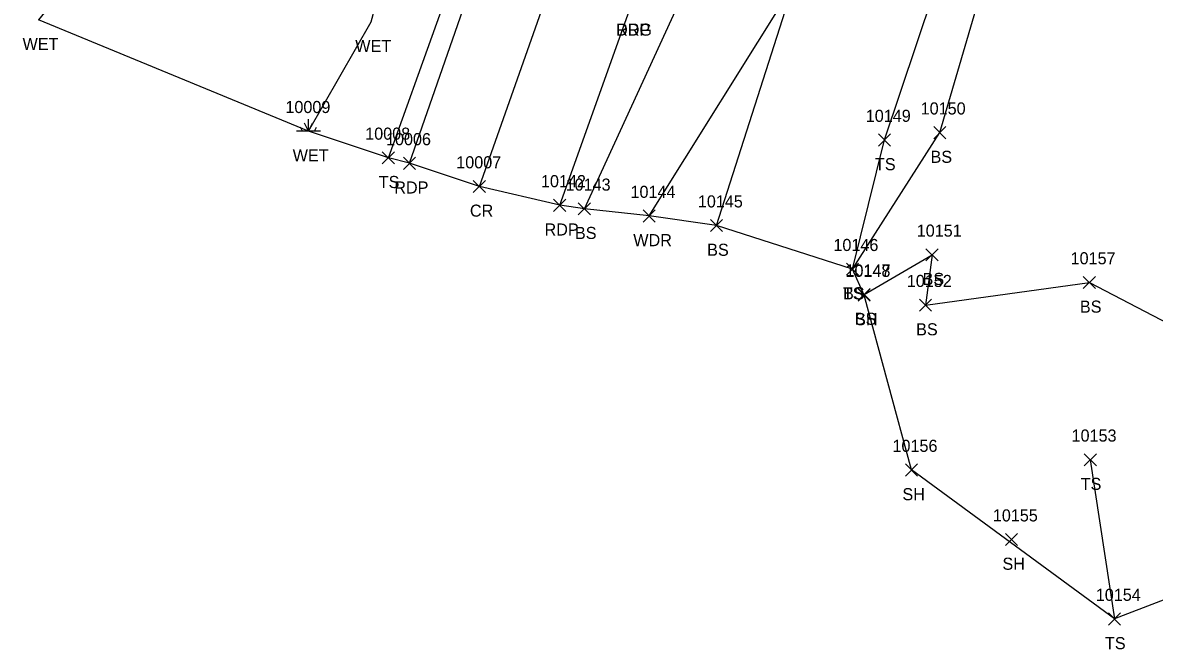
# Model space of a CAD drawing. Extents: x 1482574 to 1485769, y 580696 to 595649.
# Drawn here: x 1484986.5 to 1485173.6, y 580695.7 to 580799.4 of the extents above; entities that cross this region are included whole.
import ezdxf

# ---------------------------------------------------------------- set-up
doc = ezdxf.new("R2010")
doc.units = 0
for name, color, linetype in [('L_A', 7, 'Continuous'), ('L_I', 7, 'Continuous'), ('L_TIC', 7, 'Continuous'), ('LAWA', 7, 'Continuous'), ('LELB', 7, 'Continuous'), ('LSOGP', 7, 'Continuous'), ('LWET', 7, 'Continuous'), ('P_A', 7, 'Continuous'), ('P_I', 7, 'Continuous'), ('P_TIC', 7, 'Continuous'), ('PET', 7, 'Continuous'), ('PRC', 7, 'Continuous'), ('R_A', 7, 'Continuous')]:
    doc.layers.add(name, color=color, linetype=linetype)

msp = doc.modelspace()

# ---------------------------------------------------------------- linework, layer by layer
at = {"layer": 'L_TIC'}
for points in [[(1485137.17, 580780.17), (1485139.17, 580782.17)], [(1485139.17, 580780.17), (1485137.17, 580782.17)], [(1485128.01, 580778.95), (1485130.01, 580780.95)], [(1485130.01, 580778.95), (1485128.01, 580780.95)], [(1485045.94, 580776), (1485047.94, 580778)], [(1485047.94, 580776), (1485045.94, 580778)], [(1485078.36, 580767.57), (1485080.36, 580769.57)], [(1485080.36, 580767.57), (1485078.36, 580769.57)], [(1485089.09, 580766.38), (1485091.09, 580768.38)], [(1485091.09, 580766.38), (1485089.09, 580768.38)], [(1485100.23, 580764.79), (1485102.23, 580766.79)], [(1485102.23, 580764.79), (1485100.23, 580766.79)], [(1485135.86, 580759.96), (1485137.86, 580761.96)], [(1485137.86, 580759.96), (1485135.86, 580761.96)], [(1485122.7, 580757.58), (1485124.7, 580759.58)], [(1485124.7, 580757.58), (1485122.7, 580759.58)], [(1485122.7, 580757.58), (1485124.7, 580759.58)], [(1485124.7, 580757.58), (1485122.7, 580759.58)], [(1485161.88, 580755.38), (1485163.88, 580757.38)], [(1485163.88, 580755.38), (1485161.88, 580757.38)], [(1485124.64, 580753.3), (1485126.64, 580755.3)], [(1485126.64, 580753.3), (1485124.64, 580755.3)], [(1485124.65, 580753.37), (1485126.65, 580755.37)], [(1485126.65, 580753.37), (1485124.65, 580755.37)], [(1485134.79, 580751.63), (1485136.79, 580753.63)], [(1485136.79, 580751.63), (1485134.79, 580753.63)], [(1485162.04, 580726.05), (1485164.04, 580728.05)], [(1485164.04, 580726.05), (1485162.04, 580728.05)], [(1485132.48, 580724.35), (1485134.48, 580726.35)], [(1485134.48, 580724.35), (1485132.48, 580726.35)], [(1485149.02, 580712.84), (1485151.02, 580714.84)], [(1485151.02, 580712.84), (1485149.02, 580714.84)], [(1485166.05, 580699.7), (1485168.05, 580701.7)], [(1485168.05, 580699.7), (1485166.05, 580701.7)]]:
    msp.add_lwpolyline(points, dxfattribs=at)
at = {"layer": 'LAWA'}
msp.add_lwpolyline([(1485090.09, 580767.38), (1485113.93, 580805.62), (1485124.67, 580844.97), (1485127.36, 580859.71), (1485132.08, 580862.45), (1485132.47, 580865.93), (1485133.13, 580868.32), (1485135.53, 580873.95), (1485147.16, 580875.13), (1485157.85, 580878.44), (1485151.2, 580888.48), (1485151.29, 580905.75), (1485152.48, 580913.28), (1485162.05, 580941.52), (1485162.56, 580967.49), (1485161.39, 581018.87), (1485163.44, 581059.47), (1485163.19, 581091.44), (1485177.83, 581136.41)], dxfattribs=at)
at = {"layer": 'LELB'}
for points in [[(1485046.94, 580777), (1485062.94, 580821.64), (1485067.85, 580840.24), (1485070.56, 580856.81), (1485072.31, 580868.2), (1485086.48, 580909.37), (1485099.6, 580947.35), (1485113.38, 581011.44), (1485123.36, 581058.79), (1485130.19, 581108.03), (1485133.21, 581140.81)], [(1485123.7, 580758.58), (1485129.01, 580779.95), (1485145.09, 580828.02), (1485147.68, 580848.14), (1485148.37, 580857.44), (1485142.4, 580858.04), (1485132.08, 580862.45)], [(1485079.36, 580768.57), (1485098.78, 580810.87), (1485118.73, 580846.42), (1485127.36, 580859.71)], [(1485123.7, 580758.58), (1485138.17, 580781.17), (1485152.23, 580829.18), (1485152.09, 580845.08)], [(1485101.23, 580765.79), (1485113.93, 580805.62)], [(1485125.65, 580754.37), (1485136.86, 580760.96), (1485135.79, 580752.63), (1485162.88, 580756.38), (1485181.21, 580746.84), (1485187.21, 580726.15)], [(1485163.04, 580727.05), (1485167.05, 580700.7)]]:
    msp.add_lwpolyline(points, dxfattribs=at)
at = {"layer": 'LSOGP'}
msp.add_lwpolyline([(1485197.45, 580712.42), (1485167.05, 580700.7), (1485133.48, 580725.35), (1485125.64, 580754.3), (1485123.7, 580758.58), (1485101.23, 580765.79), (1485090.09, 580767.38), (1485079.36, 580768.57), (1485075.28, 580769.14), (1485061.99, 580772.26), (1485050.43, 580776.09), (1485046.94, 580777), (1485033.74, 580781.41), (1484989.06, 580799.85)], dxfattribs=at)
at = {"layer": 'LWET'}
for p, q in [((1485033.74, 580781.41), (1485033.74, 580783.41)), ((1485032.74, 580781.41), (1485032.41, 580782.08)), ((1485033.74, 580781.41), (1485033.08, 580782.74)), ((1485033.74, 580781.41), (1485034.41, 580782.74)), ((1485034.74, 580781.41), (1485035.08, 580782.08)), ((1485035.74, 580781.41), (1485031.74, 580781.41))]:
    msp.add_line(p, q, dxfattribs=at)
msp.add_lwpolyline([(1485033.74, 580781.41), (1485044.09, 580799.5), (1485049.07, 580817.91), (1485054.22, 580839.73), (1485053.83, 580844.64), (1485050.32, 580856.37), (1485045.55, 580871.32), (1485026.88, 580855.73), (1485008.89, 580824.13), (1484989.06, 580799.85)], dxfattribs=at)
at = {"layer": 'P_TIC'}
for points in [[(1485049.43, 580775.09), (1485051.43, 580777.09)], [(1485051.43, 580775.09), (1485049.43, 580777.09)], [(1485060.99, 580771.26), (1485062.99, 580773.26)], [(1485062.99, 580771.26), (1485060.99, 580773.26)], [(1485074.28, 580768.14), (1485076.28, 580770.14)], [(1485076.28, 580768.14), (1485074.28, 580770.14)]]:
    msp.add_lwpolyline(points, dxfattribs=at)
at = {"layer": 'PET'}
for points in [[(1485050.43, 580776.09), (1485065.96, 580820.78), (1485080.72, 580866.07), (1485093.15, 580908.62), (1485102.74, 580946.52), (1485117.02, 581010.84), (1485125.37, 581058.41), (1485132.21, 581107.9), (1485135.95, 581140.58)], [(1485075.28, 580769.14), (1485087.11, 580802.21), (1485102.51, 580848.51), (1485115.76, 580893.02), (1485126.66, 580933.62), (1485135.55, 580972.24), (1485145.04, 581020.23), (1485151.6, 581060.97), (1485155.93, 581092.6), (1485160.97, 581136.64)]]:
    msp.add_lwpolyline(points, dxfattribs=at)
at = {"layer": 'PRC'}
msp.add_lwpolyline([(1485061.99, 580772.26), (1485077.92, 580817.31), (1485092.35, 580861.47), (1485105.4, 580906.67), (1485114.95, 580943.58), (1485128.71, 581008.47), (1485136.89, 581056.71), (1485144.4, 581107.11), (1485147.83, 581139.16)], dxfattribs=at)

# ---------------------------------------------------------------- texts
at = {"layer": 'L_A'}
for s, p in [('WET', (1484986.44, 580794.85)), ('WET', (1485041.47, 580794.5)), ('WET', (1485031.12, 580776.41)), ('BS', (1485136.61, 580776.17)), ('TS', (1485127.42, 580774.95)), ('TS', (1485045.35, 580772)), ('BS', (1485077.8, 580763.57)), ('WDR', (1485087.45, 580762.38)), ('BS', (1485099.67, 580760.79)), ('BS', (1485135.3, 580755.96)), ('TS', (1485122.11, 580753.58)), ('BS', (1485122.14, 580753.58)), ('BS', (1485161.32, 580751.38)), ('SH', (1485124.13, 580749.3)), ('BS', (1485124.09, 580749.37)), ('BS', (1485134.23, 580747.63)), ('TS', (1485161.45, 580722.05)), ('SH', (1485131.96, 580720.35)), ('SH', (1485148.51, 580708.84)), ('TS', (1485165.46, 580695.7))]:
    msp.add_text(s, height=2, dxfattribs=at).set_placement(p)
at = {"layer": 'L_I'}
for s, p in [('10009', (1485029.91, 580784.41)), ('10150', (1485134.98, 580784.17)), ('10149', (1485125.9, 580782.95)), ('10008', (1485043.11, 580780)), ('10143', (1485076.26, 580771.57)), ('10144', (1485086.99, 580770.38)), ('10145', (1485098.13, 580768.79)), ('10151', (1485134.33, 580763.96)), ('10146', (1485120.55, 580761.58)), ('10146', (1485120.55, 580761.58)), ('10157', (1485159.78, 580759.38)), ('10148', (1485122.54, 580757.3)), ('10147', (1485122.55, 580757.37)), ('10152', (1485132.69, 580755.63)), ('10153', (1485159.94, 580730.05)), ('10156', (1485130.32, 580728.35)), ('10155', (1485146.92, 580716.84)), ('10154', (1485163.95, 580703.7))]:
    msp.add_text(s, height=2, dxfattribs=at).set_placement(p)
at = {"layer": 'P_A'}
for s, p in [('RDP', (1485084.6, 580797.21)), ('RDP', (1485047.92, 580771.09)), ('CR', (1485060.43, 580767.26)), ('RDP', (1485072.77, 580764.14))]:
    msp.add_text(s, height=2, dxfattribs=at).set_placement(p)
at = {"layer": 'P_I'}
for s, p in [('10006', (1485046.55, 580779.09)), ('10007', (1485058.17, 580775.26)), ('10142', (1485072.18, 580772.14))]:
    msp.add_text(s, height=2, dxfattribs=at).set_placement(p)
at = {"layer": 'R_A'}
msp.add_text('DRG', height=2, dxfattribs=at).set_placement((1485084.6, 580797.21))

doc.saveas('drawing.dxf')
